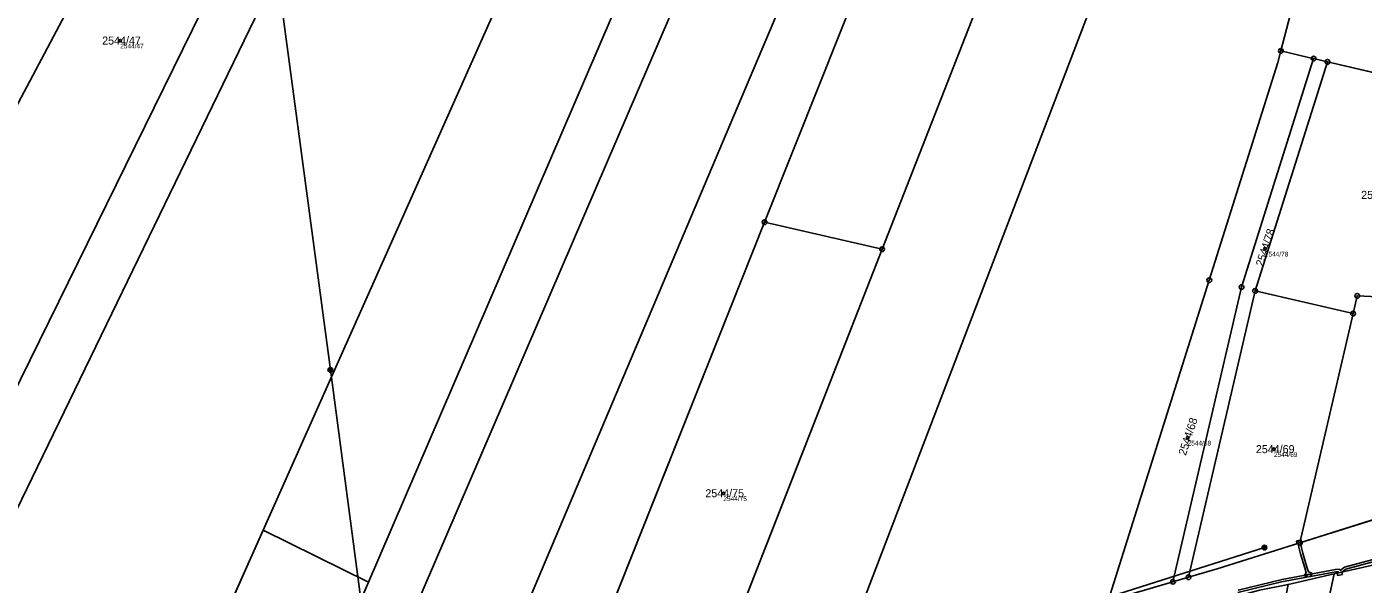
# Model space of a CAD drawing. Extents: x -761891 to -756141, y -1178507 to -1171885.
# Drawn here: x -759572 to -759288.1, y -1175080.9 to -1174962.5 of the extents above; entities that cross this region are included whole.
import ezdxf

# ---------------------------------------------------------------- set-up
doc = ezdxf.new("R2010")
doc.units = 0
for name, color, linetype in [('Definiční body', 7, 'Continuous'), ('Hranice parcel', 7, 'Continuous'), ('Parcelní čísla', 7, 'Continuous'), ('Polygon parcely', 7, 'Continuous'), ('Poz předměty', 7, 'Continuous'), ('Věcná břemena k části', 7, 'Continuous'), ('Značky bodu BP', 7, 'Continuous')]:
    doc.layers.add(name, color=color, linetype=linetype)

msp = doc.modelspace()

# ---------------------------------------------------------------- linework, layer by layer
at = {"layer": 'Definiční body'}
for centre in [(-759552.18, -1174965.4), (-759308.98, -1175009.62), (-759325.4, -1175049.78), (-759307.05, -1175052.21), (-759424.02, -1175061.58)]:
    msp.add_circle(centre, 0.25, dxfattribs=at)
at = {"layer": 'Hranice parcel'}
for p, q in [((-759295.68, -1174969.92), (-759311.04, -1175018.58)), ((-759298.61, -1174969.24), (-759295.68, -1174969.92)), ((-759295.68, -1174969.92), (-759259.14, -1174978.46)), ((-759471.7, -1175145.7), (-759415.28, -1175004)), ((-759415.28, -1175004), (-759390.3, -1175009.73)), ((-759390.3, -1175009.73), (-759435.58, -1175125.4)), ((-759311.04, -1175018.58), (-759325.19, -1175079.42)), ((-759290.23, -1175023.41), (-759311.04, -1175018.58)), ((-759301.53, -1175072.1), (-759290.23, -1175023.41)), ((-759279.37, -1175065.13), (-759301.53, -1175072.1)), ((-759584.77, -1175210.68), (-759521.83, -1175069.4)), ((-759499.43, -1175080.46), (-759521.83, -1175069.4)), ((-759284.49, -1175076.48), (-759294.26, -1175078.71)), ((-759325.19, -1175079.42), (-759328.5, -1175080.4)), ((-759294.26, -1175078.71), (-759304.03, -1175080.95)), ((-759303.86, -1175122.94), (-759294.26, -1175078.71)), ((-759499.43, -1175080.46), (-759545.4, -1175187.31)), ((-759328.5, -1175080.4), (-759342.24, -1175084.47))]:
    msp.add_line(p, q, dxfattribs=at)
for points in [[(-759390.3, -1175009.73), (-759369.98, -1174957.82), (-759304.94, -1174791.67), (-759239.31, -1174624.01)], [(-759372.62, -1174628.68), (-759451.56, -1174789.36), (-759530.76, -1174950.57), (-759609.96, -1175111.78), (-759689.15, -1175272.97)], [(-759273.46, -1174630.88), (-759348.29, -1174807.71), (-759422.63, -1174983.38), (-759497.47, -1175160.23)], [(-759266.14, -1174629.41), (-759334.57, -1174801.28), (-759403.27, -1174973.83), (-759415.28, -1175004)], [(-759529.17, -1175178.14), (-759451.29, -1174997.13), (-759373.45, -1174816.21), (-759295.63, -1174635.34)], [(-759308.47, -1174636.62), (-759377.21, -1174796.39), (-759403.95, -1174858.54), (-759435.16, -1174931.08), (-759499.43, -1175080.46)], [(-759521.83, -1175069.4), (-759457.24, -1174924.42), (-759397.48, -1174790.28), (-759329.17, -1174636.95)], [(-759403.51, -1175108.65), (-759332.95, -1174924.06), (-759262.36, -1174739.39)], [(-759227.68, -1174751.96), (-759253.18, -1174814.85), (-759264.3, -1174842.31), (-759283.46, -1174896.96), (-759299.11, -1174942.84), (-759305.57, -1174967.61)], [(-759437.98, -1174784.05), (-759516.87, -1174946.78), (-759586.66, -1175090.74), (-759669.25, -1175261.1)], [(-759539.56, -1174913.96), (-759626.28, -1175077.43), (-759713, -1175240.9)], [(-759342.24, -1175084.47), (-759320.78, -1175016.31), (-759306.2, -1174970.03), (-759305.57, -1174967.61)], [(-759305.57, -1174967.61), (-759299.72, -1174968.98), (-759298.61, -1174969.24)], [(-759328.5, -1175080.4), (-759313.94, -1175017.79), (-759298.61, -1174969.24)], [(-759268.99, -1175020.63), (-759289.36, -1175019.64), (-759290.23, -1175023.41)], [(-759301.53, -1175072.1), (-759319.13, -1175077.63), (-759325.19, -1175079.42)]]:
    msp.add_lwpolyline(points, dxfattribs=at)
at = {"layer": 'Polygon parcely'}
for points in [[(-759390.3, -1175009.73), (-759435.58, -1175125.4), (-759403.51, -1175108.65), (-759332.95, -1174924.06), (-759262.36, -1174739.39), (-759216.49, -1174619.42), (-759239.31, -1174624.01), (-759304.94, -1174791.67), (-759369.98, -1174957.82)], [(-759622.33, -1175038.59), (-759716.27, -1175213.23), (-759714.27, -1175232.17), (-759713, -1175240.9), (-759626.28, -1175077.43), (-759539.56, -1174913.96), (-759463.07, -1174769.76), (-759386.66, -1174625.71), (-759398.78, -1174623.15), (-759463.66, -1174743.69), (-759528.82, -1174864.75)], [(-759390.3, -1175009.73), (-759369.98, -1174957.82), (-759304.94, -1174791.67), (-759239.31, -1174624.01), (-759266.14, -1174629.41), (-759334.57, -1174801.28), (-759403.27, -1174973.83), (-759415.28, -1175004)], [(-759626.28, -1175077.43), (-759713, -1175240.9), (-759707.24, -1175280.71), (-759701.63, -1175283.75), (-759697.03, -1175278.2), (-759689.15, -1175272.97), (-759609.96, -1175111.78), (-759530.76, -1174950.57), (-759451.56, -1174789.36), (-759372.62, -1174628.68), (-759380.1, -1174627.1), (-759454.46, -1174774.06), (-759528.46, -1174920.31), (-759539.56, -1174913.96)], [(-759451.56, -1174789.36), (-759530.76, -1174950.57), (-759609.96, -1175111.78), (-759689.15, -1175272.97), (-759669.25, -1175261.1), (-759586.66, -1175090.74), (-759516.87, -1174946.78), (-759437.98, -1174784.05), (-759363.59, -1174630.59), (-759372.62, -1174628.68)], [(-759295.63, -1174635.34), (-759373.45, -1174816.21), (-759451.29, -1174997.13), (-759529.17, -1175178.14), (-759497.47, -1175160.23), (-759422.63, -1174983.38), (-759348.29, -1174807.71), (-759273.46, -1174630.88)], [(-759471.7, -1175145.7), (-759415.28, -1175004), (-759403.27, -1174973.83), (-759334.57, -1174801.28), (-759266.14, -1174629.41), (-759273.46, -1174630.88), (-759348.29, -1174807.71), (-759422.63, -1174983.38), (-759497.47, -1175160.23)], [(-759329.17, -1174636.95), (-759330.74, -1174636.98), (-759342.94, -1174634.96), (-759348.48, -1174633.79), (-759422.81, -1174791.55), (-759437.98, -1174784.05), (-759516.87, -1174946.78), (-759586.66, -1175090.74), (-759669.25, -1175261.1), (-759615.59, -1175229.29), (-759584.77, -1175210.68), (-759521.83, -1175069.4), (-759457.24, -1174924.42), (-759397.48, -1174790.28)], [(-759451.29, -1174997.13), (-759373.45, -1174816.21), (-759295.63, -1174635.34), (-759301.45, -1174636.51), (-759308.47, -1174636.62), (-759377.21, -1174796.39), (-759403.95, -1174858.54), (-759435.16, -1174931.08), (-759499.43, -1175080.46), (-759545.4, -1175187.31), (-759529.17, -1175178.14)], [(-759308.47, -1174636.62), (-759329.17, -1174636.95), (-759397.48, -1174790.28), (-759457.24, -1174924.42), (-759521.83, -1175069.4), (-759499.43, -1175080.46), (-759435.16, -1174931.08), (-759403.95, -1174858.54), (-759377.21, -1174796.39)], [(-759305.57, -1174967.61), (-759299.72, -1174968.98), (-759298.61, -1174969.24), (-759295.68, -1174969.92), (-759259.14, -1174978.46), (-759250.4, -1174941.01), (-759248.41, -1174932.5), (-759204.52, -1174801.96), (-759191.82, -1174768.84), (-759178.33, -1174722.65), (-759174.63, -1174709.78), (-759173.36, -1174705.55), (-759209.37, -1174703.12), (-759220.67, -1174734.66), (-759227.68, -1174751.96), (-759253.18, -1174814.85), (-759264.3, -1174842.31), (-759283.46, -1174896.96), (-759299.11, -1174942.84)], [(-759342.24, -1175084.47), (-759320.78, -1175016.31), (-759306.2, -1174970.03), (-759305.57, -1174967.61), (-759299.11, -1174942.84), (-759283.46, -1174896.96), (-759264.3, -1174842.31), (-759253.18, -1174814.85), (-759227.68, -1174751.96), (-759262.36, -1174739.39), (-759332.95, -1174924.06), (-759403.51, -1175108.65), (-759398.41, -1175106), (-759367.91, -1175092.06)], [(-759298.61, -1174969.24), (-759299.72, -1174968.98), (-759305.57, -1174967.61), (-759306.2, -1174970.03), (-759320.78, -1175016.31), (-759342.24, -1175084.47), (-759328.5, -1175080.4), (-759313.94, -1175017.79)], [(-759328.5, -1175080.4), (-759325.19, -1175079.42), (-759311.04, -1175018.58), (-759295.68, -1174969.92), (-759298.61, -1174969.24), (-759313.94, -1175017.79)], [(-759295.68, -1174969.92), (-759311.04, -1175018.58), (-759290.23, -1175023.41), (-759289.36, -1175019.64), (-759268.99, -1175020.63), (-759259.14, -1174978.46)], [(-759471.7, -1175145.7), (-759435.58, -1175125.4), (-759390.3, -1175009.73), (-759415.28, -1175004)], [(-759325.19, -1175079.42), (-759319.13, -1175077.63), (-759301.53, -1175072.1), (-759290.23, -1175023.41), (-759311.04, -1175018.58)], [(-759290.23, -1175023.41), (-759301.53, -1175072.1), (-759279.37, -1175065.13), (-759270.69, -1175027.93), (-759268.99, -1175020.63), (-759289.36, -1175019.64)], [(-759521.83, -1175069.4), (-759584.77, -1175210.68), (-759555.57, -1175193.05), (-759545.4, -1175187.31), (-759499.43, -1175080.46)], [(-759284.49, -1175076.48), (-759294.26, -1175078.71), (-759303.86, -1175122.94), (-759295.17, -1175121.91), (-759290.24, -1175102.91)], [(-759294.26, -1175078.71), (-759304.03, -1175080.95), (-759312.31, -1175123.94), (-759303.86, -1175122.94)]]:
    msp.add_lwpolyline(points, close=True, dxfattribs=at)
for points in [[(-759279.37, -1175065.13), (-759301.53, -1175072.1), (-759319.13, -1175077.63), (-759325.19, -1175079.42), (-759328.5, -1175080.4), (-759342.24, -1175084.47), (-759367.91, -1175092.06), (-759398.41, -1175106), (-759403.51, -1175108.65), (-759435.58, -1175125.4), (-759471.7, -1175145.7), (-759497.47, -1175160.23), (-759529.17, -1175178.14), (-759545.4, -1175187.31), (-759555.57, -1175193.05), (-759584.77, -1175210.68), (-759615.59, -1175229.29), (-759669.25, -1175261.1), (-759689.15, -1175272.97), (-759697.03, -1175278.2), (-759701.63, -1175283.75), (-759710.1, -1175292.36), (-759709.49, -1175296.58)], [(-759697.6, -1175298.86), (-759695.11, -1175286.75), (-759684.03, -1175276.97), (-759611.14, -1175235.69), (-759537.04, -1175192.91), (-759515.25, -1175180.38), (-759493.7, -1175167.99), (-759451.36, -1175143.73), (-759430.62, -1175131.87), (-759421.5, -1175126.66), (-759402.6, -1175114.51), (-759391.61, -1175109.29), (-759367.67, -1175098.62), (-759342.79, -1175090.74), (-759332.94, -1175088.01), (-759323.57, -1175085.41), (-759313.8, -1175083.18), (-759310.13, -1175082.21), (-759304.03, -1175080.95), (-759294.26, -1175078.71), (-759284.49, -1175076.48)]]:
    msp.add_lwpolyline(points, dxfattribs=at)
at = {"layer": 'Poz předměty'}
for p, q in [((-759521.2, -1174933.02), (-759507.54, -1175035.39)), ((-759507.54, -1175035.39), (-759492.59, -1175147.64)), ((-759309.08, -1175073.14), (-759365.48, -1175091.02))]:
    msp.add_line(p, q, dxfattribs=at)
for centre, radius in [((-759507.54, -1175035.39), 0.5), ((-759507.54, -1175035.39), 0.4), ((-759507.54, -1175035.39), 0.3), ((-759507.54, -1175035.39), 0.2), ((-759507.54, -1175035.39), 0.1), ((-759309.08, -1175073.14), 0.5), ((-759309.08, -1175073.14), 0.4), ((-759309.08, -1175073.14), 0.3), ((-759309.08, -1175073.14), 0.2), ((-759309.08, -1175073.14), 0.1)]:
    msp.add_circle(centre, radius, dxfattribs=at)
at = {"layer": 'Věcná břemena k části'}
for points in [[(-759301.39, -1175072.05), (-759301.16, -1175071.98), (-759301.31, -1175071.5), (-759302.26, -1175071.8), (-759302.12, -1175072.28), (-759301.87, -1175072.2)], [(-759301.87, -1175072.2), (-759301.74, -1175073.02), (-759301.4, -1175074.44), (-759300.51, -1175077.43), (-759300.19, -1175078.46), (-759300.6, -1175079.07), (-759300.18, -1175079.35), (-759299.82, -1175078.8), (-759299.16, -1175079.02), (-759299, -1175078.54), (-759299.72, -1175078.3), (-759300.03, -1175077.29), (-759300.92, -1175074.32), (-759301.24, -1175072.92), (-759301.39, -1175072.05)], [(-759293.6, -1175078.56), (-759293.49, -1175079.05), (-759292.51, -1175078.82), (-759292.63, -1175078.34), (-759293.36, -1175078.5)]]:
    msp.add_lwpolyline(points, close=True, dxfattribs=at)
for points in [[(-759314.69, -1175082.67), (-759305.47, -1175080.42), (-759293.87, -1175078.27), (-759293.43, -1175078.26), (-759293.36, -1175078.5), (-759292.63, -1175078.34), (-759291.81, -1175077.73), (-759284.95, -1175075.86)], [(-759285.21, -1175075.42), (-759292.03, -1175077.27), (-759292.99, -1175077.98), (-759293.07, -1175077.74), (-759293.99, -1175077.77), (-759305.31, -1175079.88), (-759314.65, -1175082.15)]]:
    msp.add_lwpolyline(points, dxfattribs=at)
at = {"layer": 'Značky bodu BP'}
for centre, radius in [((-759305.57, -1174967.61), 0.5), ((-759305.57, -1174967.61), 0.0303), ((-759298.61, -1174969.24), 0.5), ((-759298.61, -1174969.24), 0.0303), ((-759295.68, -1174969.92), 0.5), ((-759295.68, -1174969.92), 0.0303), ((-759415.28, -1175004), 0.5), ((-759415.28, -1175004), 0.0303), ((-759390.3, -1175009.73), 0.5), ((-759390.3, -1175009.73), 0.0303), ((-759320.78, -1175016.31), 0.5), ((-759320.78, -1175016.31), 0.0303), ((-759313.94, -1175017.79), 0.5), ((-759313.94, -1175017.79), 0.0303), ((-759311.04, -1175018.58), 0.5), ((-759311.04, -1175018.58), 0.0303), ((-759289.36, -1175019.64), 0.5), ((-759289.36, -1175019.64), 0.0303), ((-759290.23, -1175023.41), 0.5), ((-759290.23, -1175023.41), 0.0303), ((-759301.53, -1175072.1), 0.5), ((-759301.53, -1175072.1), 0.0303), ((-759325.19, -1175079.42), 0.5), ((-759325.19, -1175079.42), 0.0303), ((-759328.5, -1175080.4), 0.5), ((-759328.5, -1175080.4), 0.0303)]:
    msp.add_circle(centre, radius, dxfattribs=at)

# ---------------------------------------------------------------- texts
at = {"layer": 'Definiční body'}
for s, p in [('2544/47', (-759552.18, -1174967.06)), ('2544/78', (-759308.98, -1175011.28)), ('2544/68', (-759325.4, -1175051.44)), ('2544/69', (-759307.05, -1175053.87)), ('2544/75', (-759424.02, -1175063.24))]:
    msp.add_text(s, height=1, dxfattribs=at).set_placement(p)
at = {"layer": 'Parcelní čísla'}
for s, p in [('2544/47', (-759556.02, -1174966.25)), ('2544/71', (-759288.51, -1174999.04)), ('2544/69', (-759310.89, -1175053.06)), ('2544/75', (-759427.86, -1175062.43))]:
    msp.add_text(s, height=1.7, dxfattribs=at).set_placement(p)
for s, p in [('2544/78', (-759309.36, -1175013.53)), ('2544/68', (-759325.78, -1175053.69))]:
    msp.add_text(s, height=1.7, rotation=72, dxfattribs=at).set_placement(p)

doc.saveas('drawing.dxf')
